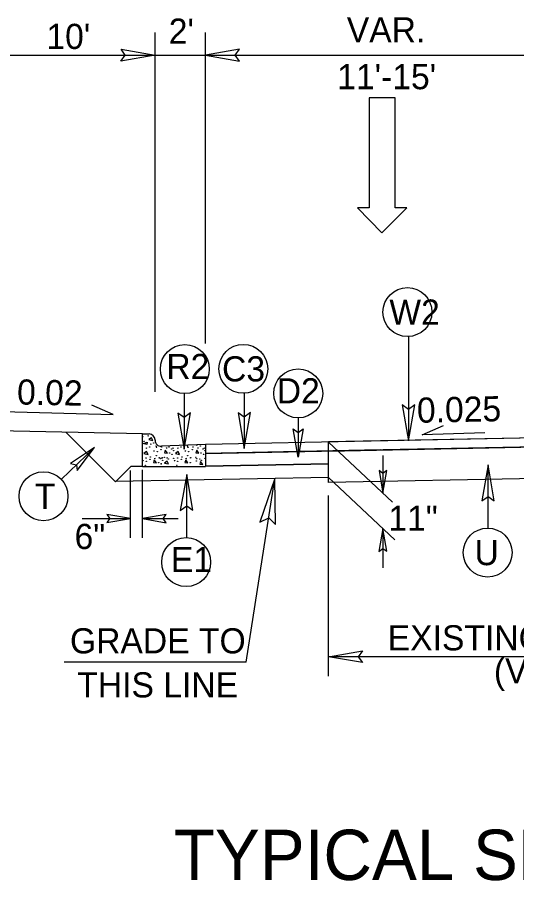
# Model space of a CAD drawing. Extents: x 2320980 to 2456309, y 595047 to 606177.
# Drawn here: x 2455910.21 to 2455936.61, y 596441.25 to 596486.9 of the extents above; entities that cross this region are included whole.
import ezdxf

# ---------------------------------------------------------------- set-up
doc = ezdxf.new("R2010")
doc.units = 0
for name, color, linetype in [('Old_Level_1', 7, 'Continuous'), ('Old_Level_11', 7, 'Continuous'), ('Old_Level_2', 7, 'Continuous'), ('Old_Level_20', 7, 'Continuous'), ('Old_Level_21', 7, 'Continuous'), ('Old_Level_3', 7, 'Continuous'), ('Prop Dimension', 7, 'Continuous'), ('Prop Dimension Text', 7, 'Continuous'), ('Prop Lane Arrow CELL', 7, 'Continuous'), ('Prop Terminator CELL', 7, 'Continuous'), ('Typical Berm CELL', 7, 'Continuous'), ('Typical Curb CELL', 7, 'Continuous'), ('Typical ID Circle CELL', 7, 'Continuous'), ('Typical Pavement Slope CELL', 7, 'Continuous'), ('Typical Pavement Slope Information CELL', 7, 'Continuous'), ('Typical Terminator CELL', 7, 'Continuous')]:
    doc.layers.add(name, color=color, linetype=linetype)

msp = doc.modelspace()

# ---------------------------------------------------------------- linework, layer by layer
at = {"layer": 'Old_Level_1'}
for p, q in [((2455926.657, 596462.573), (2455926.657, 596464.446)), ((2455926.657, 596462.295), (2455926.657, 596462.573)), ((2455938.657, 596462.534), (2455926.657, 596462.295))]:
    msp.add_line(p, q, dxfattribs=at)
at = {"layer": 'Old_Level_11'}
msp.add_lwpolyline([(2455923.86, 596460.088), (2455923.821, 596462.517), (2455923.029, 596460.203), (2455923.498, 596460.44)], close=True, dxfattribs=at)
at = {"layer": 'Old_Level_21'}
for p, q in [((2455917.491, 596483.173), (2455917.491, 596486.098)), ((2455920.151, 596469.654), (2455920.151, 596486.098)), ((2455907.491, 596484.896), (2455920.151, 596484.896)), ((2455920.151, 596484.896), (2455938.657, 596484.896)), ((2455926.657, 596484.896), (2455929.251, 596484.896)), ((2455917.491, 596467.092), (2455917.491, 596483.173)), ((2455916.194, 596459.386), (2455916.194, 596462.929)), ((2455916.827, 596459.386), (2455916.827, 596462.976)), ((2455922.308, 596452.802), (2455923.821, 596462.517)), ((2455926.657, 596452.062), (2455926.657, 596461.615)), ((2455950.657, 596453.095), (2455926.657, 596453.095)), ((2455922.308, 596452.802), (2455912.688, 596452.802))]:
    msp.add_line(p, q, dxfattribs=at)
at = {"layer": 'Old_Level_3'}
for p, q in [((2455938.151, 596464.195), (2455926.657, 596463.968)), ((2455938.657, 596464.205), (2455928.657, 596464.007)), ((2455926.657, 596463.288), (2455920.151, 596463.16))]:
    msp.add_line(p, q, dxfattribs=at)
at = {"layer": 'Prop Dimension'}
for p, q in [((2455926.657, 596464.443), (2455930.035, 596461.26)), ((2455929.534, 596463.731), (2455929.534, 596461.732)), ((2455926.657, 596462.573), (2455930.162, 596459.27)), ((2455929.533, 596459.863), (2455929.533, 596457.797))]:
    msp.add_line(p, q, dxfattribs=at)
at = {"layer": 'Prop Dimension Text'}
for p, q in [((2455925.058, 596465.722), (2455925.058, 596463.639)), ((2455912.527, 596462.469), (2455914.285, 596464.15)), ((2455913.632, 596460.398), (2455916.194, 596460.398)), ((2455916.827, 596460.398), (2455918.713, 596460.398))]:
    msp.add_line(p, q, dxfattribs=at)
for points in [[(2455909.428, 596466.057), (2455915.284, 596465.896), (2455914.147, 596466.384)], [(2455934.926, 596464.921), (2455931.602, 596464.83), (2455932.739, 596465.318)]]:
    msp.add_lwpolyline(points, dxfattribs=at)
for centre in [(2455930.832, 596471.311), (2455919.065, 596468.3), (2455922.156, 596468.31), (2455925.058, 596467.014), (2455911.593, 596461.576), (2455935.072, 596458.598), (2455919.136, 596458.096)]:
    msp.add_circle(centre, 1.293, dxfattribs=at)
at = {"layer": 'Prop Lane Arrow CELL'}
for p, q in [((2455928.812, 596482.637), (2455928.812, 596476.818)), ((2455930.184, 596482.637), (2455928.812, 596482.637)), ((2455930.184, 596476.818), (2455930.184, 596482.637)), ((2455928.812, 596476.818), (2455928.189, 596476.818)), ((2455928.189, 596476.818), (2455929.477, 596475.509)), ((2455929.477, 596475.509), (2455930.807, 596476.818)), ((2455930.807, 596476.818), (2455930.184, 596476.818))]:
    msp.add_line(p, q, dxfattribs=at)
at = {"layer": 'Prop Terminator CELL'}
for points in [[(2455929.328, 596462.929), (2455929.534, 596461.732), (2455929.747, 596462.935), (2455929.534, 596462.782)], [(2455929.739, 596458.666), (2455929.533, 596459.863), (2455929.32, 596458.66), (2455929.533, 596458.812)]]:
    msp.add_lwpolyline(points, close=True, dxfattribs=at)
at = {"layer": 'Typical Berm CELL'}
for p, q in [((2455916.827, 596464.87), (2455907.491, 596465.065)), ((2455916.827, 596463.153), (2455916.204, 596463.153))]:
    msp.add_line(p, q, dxfattribs=at)
at = {"layer": 'Typical Curb CELL'}
for p, q in [((2455916.827, 596463.153), (2455916.827, 596464.87)), ((2455916.827, 596464.87), (2455917.173, 596464.87)), ((2455916.875, 596464.367), (2455917.08, 596464.427)), ((2455917.08, 596464.427), (2455917.058, 596464.306)), ((2455917.294, 596464.67), (2455917.157, 596464.57)), ((2455917.157, 596464.57), (2455917.377, 596464.518)), ((2455917.377, 596464.518), (2455917.294, 596464.67)), ((2455917.491, 596464.537), (2455917.491, 596464.551)), ((2455917.058, 596464.306), (2455916.875, 596464.367)), ((2455920.151, 596464.316), (2455917.823, 596464.219)), ((2455918.029, 596464.018), (2455917.983, 596463.867)), ((2455918.143, 596463.859), (2455918.029, 596464.018)), ((2455919.69, 596464.018), (2455919.644, 596463.867)), ((2455919.805, 596463.859), (2455919.69, 596464.018)), ((2455917.043, 596463.943), (2455916.906, 596463.844)), ((2455916.906, 596463.844), (2455917.126, 596463.791)), ((2455917.126, 596463.791), (2455917.043, 596463.943)), ((2455917.451, 596463.509), (2455917.406, 596463.358)), ((2455917.565, 596463.349), (2455917.451, 596463.509)), ((2455917.983, 596463.867), (2455918.143, 596463.859)), ((2455918.704, 596463.943), (2455918.566, 596463.844)), ((2455918.566, 596463.844), (2455918.787, 596463.791)), ((2455918.787, 596463.791), (2455918.704, 596463.943)), ((2455919.112, 596463.509), (2455919.066, 596463.358)), ((2455919.227, 596463.349), (2455919.112, 596463.509)), ((2455919.644, 596463.867), (2455919.805, 596463.859)), ((2455916.827, 596463.153), (2455920.151, 596463.153)), ((2455917.406, 596463.358), (2455917.565, 596463.349)), ((2455918.126, 596463.434), (2455917.989, 596463.334)), ((2455917.989, 596463.334), (2455918.209, 596463.282)), ((2455918.209, 596463.282), (2455918.126, 596463.434)), ((2455919.066, 596463.358), (2455919.227, 596463.349)), ((2455919.901, 596463.417), (2455919.856, 596463.266)), ((2455919.856, 596463.266), (2455920.016, 596463.258)), ((2455920.016, 596463.258), (2455919.901, 596463.417))]:
    msp.add_line(p, q, dxfattribs=at)
for centre in [(2455916.844, 596464.724), (2455916.913, 596464.481), (2455917.133, 596464.769), (2455917.042, 596464.117), (2455917.201, 596464.185), (2455917.259, 596464.329), (2455917.419, 596464.396), (2455917.437, 596463.966), (2455917.543, 596464.223), (2455917.566, 596464.156), (2455917.801, 596464.042), (2455917.839, 596464.177), (2455918.097, 596464.125), (2455918.226, 596464.182), (2455918.371, 596464.072), (2455918.445, 596464.117), (2455918.468, 596463.989), (2455918.703, 596464.117), (2455918.863, 596464.185), (2455919.098, 596463.966), (2455919.204, 596464.223), (2455919.227, 596464.156), (2455919.462, 596464.042), (2455919.5, 596464.177), (2455919.698, 596464.261), (2455919.759, 596464.125), (2455919.888, 596464.238), (2455920.032, 596464.072), (2455920.106, 596464.117), (2455920.129, 596463.989), (2455917.019, 596463.601), (2455917.223, 596463.532), (2455917.247, 596463.654), (2455917.482, 596463.571), (2455917.558, 596463.723), (2455917.604, 596463.928), (2455917.71, 596463.609), (2455917.793, 596463.563), (2455917.867, 596463.608), (2455917.983, 596463.639), (2455918.125, 596463.608), (2455918.196, 596463.548), (2455918.264, 596463.859), (2455918.392, 596463.799), (2455918.476, 596463.578), (2455918.68, 596463.601), (2455918.885, 596463.532), (2455918.908, 596463.654), (2455919.143, 596463.571), (2455919.22, 596463.723), (2455919.265, 596463.928), (2455919.371, 596463.609), (2455919.645, 596463.639), (2455919.697, 596463.563), (2455919.857, 596463.548), (2455919.925, 596463.859), (2455920.053, 596463.799), (2455920.137, 596463.578), (2455916.859, 596463.456), (2455916.981, 596463.213), (2455917.026, 596463.418), (2455917.686, 596463.35), (2455917.814, 596463.289), (2455917.89, 596463.479), (2455918.52, 596463.456), (2455918.642, 596463.213), (2455918.687, 596463.418), (2455919.348, 596463.35), (2455919.674, 596463.441), (2455919.933, 596463.479)]:
    msp.add_circle(centre, 0.0107, dxfattribs=at)
for centre, start, end in [((2455917.173, 596464.551), 0, 90), ((2455917.81, 596464.537), 180, 272.3845)]:
    msp.add_arc(centre, 0.319, start, end, dxfattribs=at)
at = {"layer": 'Typical ID Circle CELL'}
for p, q in [((2455930.883, 596470.02), (2455930.883, 596464.505)), ((2455919.026, 596467.013), (2455919.026, 596464.073)), ((2455922.207, 596467.037), (2455922.207, 596464.097)), ((2455935.097, 596459.896), (2455935.097, 596463.234)), ((2455919.162, 596459.394), (2455919.162, 596462.732))]:
    msp.add_line(p, q, dxfattribs=at)
at = {"layer": 'Typical Pavement Slope CELL'}
for p, q in [((2455912.785, 596464.954), (2455915.395, 596462.345)), ((2455938.657, 596464.687), (2455920.151, 596464.316)), ((2455938.151, 596464.677), (2455920.151, 596464.316)), ((2455938.657, 596464.687), (2455926.657, 596464.446)), ((2455938.657, 596464.687), (2455926.657, 596464.446)), ((2455926.657, 596464.446), (2455926.657, 596464.446)), ((2455920.151, 596464.316), (2455920.151, 596463.839)), ((2455920.151, 596463.839), (2455938.657, 596464.205)), ((2455929.402, 596464.022), (2455920.151, 596463.839)), ((2455926.657, 596463.968), (2455925.207, 596463.939)), ((2455926.657, 596463.968), (2455938.657, 596464.205)), ((2455929.908, 596464.032), (2455926.657, 596463.968)), ((2455926.657, 596463.288), (2455926.657, 596463.968)), ((2455925.109, 596463.937), (2455920.151, 596463.839)), ((2455920.151, 596463.839), (2455920.151, 596463.16)), ((2455916.204, 596463.153), (2455915.395, 596462.345)), ((2455920.151, 596463.16), (2455926.657, 596463.288)), ((2455926.657, 596462.573), (2455915.398, 596462.348))]:
    msp.add_line(p, q, dxfattribs=at)
msp.add_lwpolyline([(2455925.207, 596463.939), (2455925.109, 596463.937)], dxfattribs=at)
at = {"layer": 'Typical Terminator CELL'}
for points in [[(2455915.696, 596485.205), (2455917.491, 596484.896), (2455915.686, 596484.576), (2455915.915, 596484.896)], [(2455921.947, 596485.205), (2455920.151, 596484.896), (2455921.957, 596484.576), (2455921.727, 596484.896)], [(2455930.557, 596466.4), (2455930.883, 596464.505), (2455931.22, 596466.411), (2455930.883, 596466.169)], [(2455918.7, 596465.968), (2455919.026, 596464.073), (2455919.363, 596465.978), (2455919.026, 596465.736)], [(2455921.88, 596465.991), (2455922.207, 596464.097), (2455922.543, 596466.002), (2455922.207, 596465.76)], [(2455925.316, 596465.135), (2455925.058, 596463.639), (2455924.792, 596465.143), (2455925.058, 596464.952)], [(2455913.382, 596462.93), (2455914.285, 596464.15), (2455913.014, 596463.302), (2455913.336, 596463.242)], [(2455935.424, 596461.339), (2455935.097, 596463.234), (2455934.76, 596461.328), (2455935.097, 596461.571)], [(2455919.488, 596460.837), (2455919.162, 596462.732), (2455918.825, 596460.826), (2455919.162, 596461.068)], [(2455914.947, 596460.183), (2455916.194, 596460.398), (2455914.94, 596460.62), (2455915.099, 596460.398)], [(2455918.073, 596460.613), (2455916.827, 596460.398), (2455918.08, 596460.176), (2455917.921, 596460.398)], [(2455928.453, 596452.786), (2455926.657, 596453.095), (2455928.463, 596453.414), (2455928.234, 596453.095)]]:
    msp.add_lwpolyline(points, close=True, dxfattribs=at)

# ---------------------------------------------------------------- texts
at = {"layer": 'Old_Level_2'}
msp.add_text('TYPICAL SECTION No. 7', height=2.66, dxfattribs=at).set_placement((2455918.482, 596441.291))
at = {"layer": 'Old_Level_20'}
for s, p in [('W2', (2455929.874, 596470.646)), ('R2', (2455918.087, 596467.77)), ('C3', (2455921.031, 596467.645)), ('T', (2455911.131, 596460.911)), ('U', (2455934.38, 596457.933)), ('E1', (2455918.325, 596457.567))]:
    msp.add_text(s, height=1.33, dxfattribs=at).set_placement(p)
msp.add_text('D2', height=1.33, rotation=359.9972, dxfattribs=at).set_placement((2455923.924, 596466.485))
at = {"layer": 'Old_Level_21'}
for s, rotation, p in [("2'", 359.9998, (2455918.215, 596485.497)), ('0.02', 358.8544, (2455910.185, 596466.429)), ('0.025', 1.1456, (2455931.346, 596465.456))]:
    msp.add_text(s, height=1.33, rotation=rotation, dxfattribs=at).set_placement(p)
for s, p in [('VAR.', (2455927.626, 596485.565)), ("10'", (2455911.747, 596485.219)), ("11'-15'", (2455927.12, 596483.092)), ('6"', (2455913.236, 596458.787)), ('GRADE TO', (2455912.993, 596453.269)), ('EXISTING PAVEMENT', (2455929.789, 596453.429)), ('(VARIES)', (2455935.401, 596451.686)), ('THIS LINE', (2455913.38, 596450.942))]:
    msp.add_text(s, height=1.33, dxfattribs=at).set_placement(p)
at = {"layer": 'Typical Pavement Slope Information CELL'}
msp.add_text('11"', height=1.33, dxfattribs=at).set_placement((2455929.823, 596459.75))

doc.saveas('drawing.dxf')
